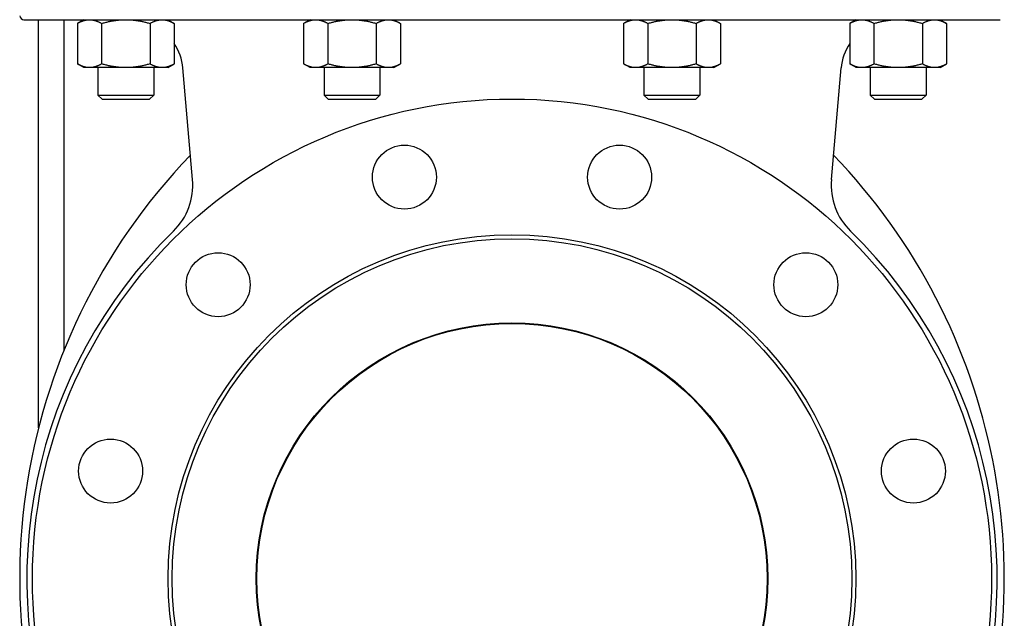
# Model space of a CAD drawing. Header units: inches. Extents: x 24 to 1128, y -74 to 748.
# Tile 359 of 557: x 605 to 621, y 320 to 329. Entities that reach past the tile are written whole.
import ezdxf

# ---------------------------------------------------------------- set-up
doc = ezdxf.new("R2010")
doc.units = ezdxf.units.IN
doc.header["$LTSCALE"] = 32
doc.header["$MEASUREMENT"] = 0
doc.layers.add('Visible (ANSI)', color=7, linetype='Continuous', lineweight=30)

msp = doc.modelspace()

# ---------------------------------------------------------------- linework, layer by layer
at = {"layer": 'Visible (ANSI)'}
for p, q in [((605.40605, 329.23316), (620.67205, 329.23316)), ((605.63555, 322.85358), (605.63555, 329.23316)), ((606.03555, 324.07247), (606.03555, 329.23316)), ((606.34254, 329.23316), (606.24106, 329.17457)), ((606.24106, 329.17457), (606.24106, 328.54176)), ((606.6198, 329.17457), (606.6198, 328.54176)), ((607.37729, 329.17457), (607.37729, 328.54176)), ((607.65595, 329.23235), (607.75603, 329.17457)), ((607.75603, 329.17457), (607.75603, 328.54176)), ((609.88099, 329.23316), (609.77951, 329.17457)), ((609.77951, 329.17457), (609.77951, 328.54176)), ((610.15825, 329.17457), (610.15825, 328.54176)), ((610.91573, 329.17457), (610.91573, 328.54176)), ((611.19299, 329.23316), (611.29448, 329.17457)), ((611.29448, 329.17457), (611.29448, 328.54176)), ((614.88511, 329.23316), (614.78363, 329.17457)), ((614.78363, 329.17457), (614.78363, 328.54176)), ((615.16237, 329.17457), (615.16237, 328.54176)), ((615.91986, 329.17457), (615.91986, 328.54176)), ((616.19711, 329.23316), (616.2986, 329.17457)), ((616.2986, 329.17457), (616.2986, 328.54176)), ((618.42216, 329.23235), (618.32208, 329.17457)), ((618.32208, 329.17457), (618.32208, 328.54176)), ((618.70082, 329.17457), (618.70082, 328.54176)), ((619.4583, 329.17457), (619.4583, 328.54176)), ((619.73556, 329.23316), (619.83705, 329.17457)), ((619.83705, 329.17457), (619.83705, 328.54176)), ((606.34254, 328.48316), (606.24106, 328.54176)), ((606.43043, 328.48316), (606.34254, 328.48316)), ((606.99854, 328.48316), (606.43043, 328.48316)), ((606.56104, 328.48316), (606.56104, 328.05481)), ((607.56666, 328.48316), (606.99854, 328.48316)), ((607.43604, 328.48316), (607.43604, 328.05481)), ((607.65454, 328.48316), (607.56666, 328.48316)), ((607.65454, 328.48316), (607.75603, 328.54176)), ((609.88099, 328.48316), (609.77951, 328.54176)), ((609.96888, 328.48316), (609.88099, 328.48316)), ((610.53699, 328.48316), (609.96888, 328.48316)), ((610.09949, 328.48316), (610.09949, 328.05481)), ((611.1051, 328.48316), (610.53699, 328.48316)), ((610.97449, 328.48316), (610.97449, 328.05481)), ((611.19299, 328.48316), (611.1051, 328.48316)), ((611.19299, 328.48316), (611.29448, 328.54176)), ((614.88511, 328.48316), (614.78363, 328.54176)), ((614.973, 328.48316), (614.88511, 328.48316)), ((615.54111, 328.48316), (614.973, 328.48316)), ((615.10361, 328.48316), (615.10361, 328.05481)), ((616.10923, 328.48316), (615.54111, 328.48316)), ((615.97861, 328.48316), (615.97861, 328.05481)), ((616.19711, 328.48316), (616.10923, 328.48316)), ((616.19711, 328.48316), (616.2986, 328.54176)), ((618.42356, 328.48316), (618.32208, 328.54176)), ((618.51145, 328.48316), (618.42356, 328.48316)), ((619.07956, 328.48316), (618.51145, 328.48316)), ((618.64206, 328.48316), (618.64206, 328.05481)), ((619.64767, 328.48316), (619.07956, 328.48316)), ((619.51706, 328.48316), (619.51706, 328.05481)), ((619.73556, 328.48316), (619.64767, 328.48316)), ((619.73556, 328.48316), (619.83705, 328.54176)), ((608.0429, 326.73169), (607.8901, 328.47824)), ((618.0352, 326.73169), (618.18801, 328.47824)), ((606.62719, 327.98866), (606.56104, 328.05481)), ((606.56104, 328.05481), (607.43604, 328.05481)), ((607.36989, 327.98866), (607.43604, 328.05481)), ((610.16564, 327.98866), (610.09949, 328.05481)), ((610.09949, 328.05481), (610.97449, 328.05481)), ((610.90834, 327.98866), (610.97449, 328.05481)), ((615.16976, 327.98866), (615.10361, 328.05481)), ((615.10361, 328.05481), (615.97861, 328.05481)), ((615.91246, 327.98866), (615.97861, 328.05481)), ((618.70821, 327.98866), (618.64206, 328.05481)), ((618.64206, 328.05481), (619.51706, 328.05481)), ((619.45091, 327.98866), (619.51706, 328.05481)), ((606.62719, 327.98866), (607.36989, 327.98866)), ((610.16564, 327.98866), (610.90834, 327.98866)), ((615.16976, 327.98866), (615.91246, 327.98866)), ((618.70821, 327.98866), (619.45091, 327.98866))]:
    msp.add_line(p, q, dxfattribs=at)
for centre, radius in [((613.03905, 320.49266), 7.5), ((611.35673, 326.77118), 0.5), ((614.72138, 326.77118), 0.5), ((613.03905, 320.49266), 5.378), ((613.03905, 320.49266), 5.315), ((608.44286, 325.08886), 0.5), ((617.63525, 325.08886), 0.5), ((613.03905, 320.49266), 4), ((613.03905, 320.49266), 3.99), ((606.76053, 322.17499), 0.5), ((619.31757, 322.17499), 0.5)]:
    msp.add_circle(centre, radius, dxfattribs=at)
for centre, radius, start, end in [((605.40605, 329.29616), 0.063, 180, 270), ((607.06625, 328.40616), 0.827, 5, 33.480325), ((619.01186, 328.40616), 0.827, 146.519675, 175), ((614.88688, 320.49266), 9.54783, 136.081373, 207.662302), ((611.19123, 320.49266), 9.54783, 338.457142, 43.918627), ((607.04671, 326.64454), 1, 314.247392, 5), ((619.0314, 326.64454), 1, 175, 225.752608), ((613.03905, 320.49266), 7.588, 134.247392, 45.752608)]:
    msp.add_arc(centre, radius, start, end, dxfattribs=at)
for points, weights in [([(606.24106, 329.17457), (606.34254, 329.23316), (606.43043, 329.23316)], [1.01001874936, 1.04314139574, 1]), ([(606.43043, 329.23316), (606.51832, 329.23316), (606.6198, 329.17457)], [1, 1.04314139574, 1.01001874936]), ([(606.6198, 329.17457), (606.82277, 329.23316), (606.99854, 329.23316)], [1.01001874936, 1.04314139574, 1]), ([(606.99854, 329.23316), (607.17432, 329.23316), (607.37729, 329.17457)], [1, 1.04314139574, 1.01001874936]), ([(607.37729, 329.17457), (607.47877, 329.23316), (607.56666, 329.23316)], [1.01001874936, 1.04314139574, 1]), ([(607.56666, 329.23316), (607.65454, 329.23316), (607.75603, 329.17457)], [1, 1.04314139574, 1.01001874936]), ([(609.77951, 329.17457), (609.88099, 329.23316), (609.96888, 329.23316)], [1.01001874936, 1.04314139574, 1]), ([(609.96888, 329.23316), (610.05677, 329.23316), (610.15825, 329.17457)], [1, 1.04314139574, 1.01001874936]), ([(610.15825, 329.17457), (610.36122, 329.23316), (610.53699, 329.23316)], [1.01001874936, 1.04314139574, 1]), ([(610.53699, 329.23316), (610.71277, 329.23316), (610.91573, 329.17457)], [1, 1.04314139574, 1.01001874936]), ([(610.91573, 329.17457), (611.01722, 329.23316), (611.1051, 329.23316)], [1.01001874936, 1.04314139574, 1]), ([(611.1051, 329.23316), (611.19299, 329.23316), (611.29448, 329.17457)], [1, 1.04314139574, 1.01001874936]), ([(614.78363, 329.17457), (614.88511, 329.23316), (614.973, 329.23316)], [1.01001874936, 1.04314139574, 1]), ([(614.973, 329.23316), (615.06089, 329.23316), (615.16237, 329.17457)], [1, 1.04314139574, 1.01001874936]), ([(615.16237, 329.17457), (615.36534, 329.23316), (615.54111, 329.23316)], [1.01001874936, 1.04314139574, 1]), ([(615.54111, 329.23316), (615.71689, 329.23316), (615.91986, 329.17457)], [1, 1.04314139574, 1.01001874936]), ([(615.91986, 329.17457), (616.02134, 329.23316), (616.10923, 329.23316)], [1.01001874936, 1.04314139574, 1]), ([(616.10923, 329.23316), (616.19711, 329.23316), (616.2986, 329.17457)], [1, 1.04314139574, 1.01001874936]), ([(618.32208, 329.17457), (618.42356, 329.23316), (618.51145, 329.23316)], [1.01001874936, 1.04314139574, 1]), ([(618.51145, 329.23316), (618.59934, 329.23316), (618.70082, 329.17457)], [1, 1.04314139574, 1.01001874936]), ([(618.70082, 329.17457), (618.90379, 329.23316), (619.07956, 329.23316)], [1.01001874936, 1.04314139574, 1]), ([(619.07956, 329.23316), (619.25534, 329.23316), (619.4583, 329.17457)], [1, 1.04314139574, 1.01001874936]), ([(619.4583, 329.17457), (619.55979, 329.23316), (619.64767, 329.23316)], [1.01001874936, 1.04314139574, 1]), ([(619.64767, 329.23316), (619.73556, 329.23316), (619.83705, 329.17457)], [1, 1.04314139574, 1.01001874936]), ([(606.43043, 328.48316), (606.34254, 328.48316), (606.24106, 328.54176)], [1, 1.04314139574, 1.01001874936]), ([(606.6198, 328.54176), (606.51832, 328.48316), (606.43043, 328.48316)], [1.01001874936, 1.04314139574, 1]), ([(606.99854, 328.48316), (606.82277, 328.48316), (606.6198, 328.54176)], [1, 1.04314139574, 1.01001874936]), ([(607.37729, 328.54176), (607.17432, 328.48316), (606.99854, 328.48316)], [1.01001874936, 1.04314139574, 1]), ([(607.56666, 328.48316), (607.47877, 328.48316), (607.37729, 328.54176)], [1, 1.04314139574, 1.01001874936]), ([(607.75603, 328.54176), (607.65454, 328.48316), (607.56666, 328.48316)], [1.01001874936, 1.04314139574, 1]), ([(609.96888, 328.48316), (609.88099, 328.48316), (609.77951, 328.54176)], [1, 1.04314139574, 1.01001874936]), ([(610.15825, 328.54176), (610.05677, 328.48316), (609.96888, 328.48316)], [1.01001874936, 1.04314139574, 1]), ([(610.53699, 328.48316), (610.36122, 328.48316), (610.15825, 328.54176)], [1, 1.04314139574, 1.01001874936]), ([(610.91573, 328.54176), (610.71277, 328.48316), (610.53699, 328.48316)], [1.01001874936, 1.04314139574, 1]), ([(611.1051, 328.48316), (611.01722, 328.48316), (610.91573, 328.54176)], [1, 1.04314139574, 1.01001874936]), ([(611.29448, 328.54176), (611.19299, 328.48316), (611.1051, 328.48316)], [1.01001874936, 1.04314139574, 1]), ([(614.973, 328.48316), (614.88511, 328.48316), (614.78363, 328.54176)], [1, 1.04314139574, 1.01001874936]), ([(615.16237, 328.54176), (615.06089, 328.48316), (614.973, 328.48316)], [1.01001874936, 1.04314139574, 1]), ([(615.54111, 328.48316), (615.36534, 328.48316), (615.16237, 328.54176)], [1, 1.04314139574, 1.01001874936]), ([(615.91986, 328.54176), (615.71689, 328.48316), (615.54111, 328.48316)], [1.01001874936, 1.04314139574, 1]), ([(616.10923, 328.48316), (616.02134, 328.48316), (615.91986, 328.54176)], [1, 1.04314139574, 1.01001874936]), ([(616.2986, 328.54176), (616.19711, 328.48316), (616.10923, 328.48316)], [1.01001874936, 1.04314139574, 1]), ([(618.51145, 328.48316), (618.42356, 328.48316), (618.32208, 328.54176)], [1, 1.04314139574, 1.01001874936]), ([(618.70082, 328.54176), (618.59934, 328.48316), (618.51145, 328.48316)], [1.01001874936, 1.04314139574, 1]), ([(619.07956, 328.48316), (618.90379, 328.48316), (618.70082, 328.54176)], [1, 1.04314139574, 1.01001874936]), ([(619.4583, 328.54176), (619.25534, 328.48316), (619.07956, 328.48316)], [1.01001874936, 1.04314139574, 1]), ([(619.64767, 328.48316), (619.55979, 328.48316), (619.4583, 328.54176)], [1, 1.04314139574, 1.01001874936]), ([(619.83705, 328.54176), (619.73556, 328.48316), (619.64767, 328.48316)], [1.01001874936, 1.04314139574, 1])]:
    msp.add_rational_spline(points, weights, degree=2, dxfattribs=at)

doc.saveas('drawing.dxf')
